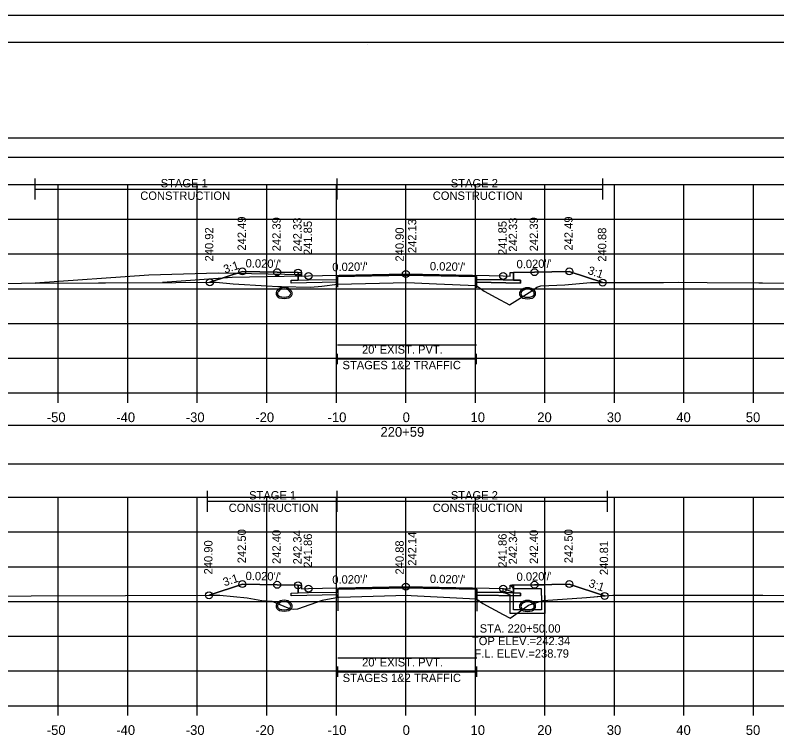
# Model space of a CAD drawing. Extents: x 1369627 to 1374022, y 380035 to 398173.
# Drawn here: x 1372042.3 to 1372151.9, y 384628.4 to 384732.2 of the extents above; entities that cross this region are included whole.
import ezdxf

# ---------------------------------------------------------------- set-up
doc = ezdxf.new("R2010")
doc.units = 0
for name, color, linetype in [('Default', 7, 'Continuous'), ('R_Alt Surface', 7, 'Continuous'), ('R_Axis', 7, 'Continuous'), ('R_Axis Annot', 7, 'Continuous'), ('R_Border', 7, 'Continuous'), ('R_Drive', 7, 'Continuous'), ('R_Exist Surface', 7, 'Continuous'), ('R_Fin Surface', 7, 'Continuous'), ('R_Grid', 7, 'Continuous'), ('R_MOT', 7, 'Continuous'), ('R_No Plot', 7, 'Continuous'), ('R_Water', 7, 'Continuous'), ('R_Water Annot', 7, 'Continuous'), ('R_Xsect Elev', 7, 'Continuous'), ('R_Xsect Slope', 7, 'Continuous'), ('T_Vehicle Path Lt Minor', 7, 'Continuous'), ('T_Vehicle Path Rt', 7, 'Continuous')]:
    doc.layers.add(name, color=color, linetype=linetype)

msp = doc.modelspace()

# ---------------------------------------------------------------- linework, layer by layer
at = {"layer": 'Default'}
for p, q in [((1372088.71, 384682.01), (1372088.71, 384683.51)), ((1372108.71, 384682.01), (1372108.71, 384683.51)), ((1372088.71, 384682.76), (1372108.71, 384682.76)), ((1372088.74, 384637.01), (1372088.74, 384638.51)), ((1372108.74, 384637.01), (1372108.74, 384638.51)), ((1372088.74, 384637.76), (1372108.74, 384637.76))]:
    msp.add_line(p, q, dxfattribs=at)
for points in [[(1371948.53, 384711.8), (1372248.53, 384711.8), (1372248.53, 384714.5), (1371948.53, 384714.5)], [(1371948.53, 384667.66), (1372248.53, 384667.66), (1372248.53, 384673.18), (1371948.53, 384673.18)]]:
    msp.add_lwpolyline(points, close=True, dxfattribs=at)
at = {"layer": 'R_Alt Surface'}
for points in [[(1372083.03, 384695.18), (1372083.03, 384694.09), (1372084.53, 384694.12), (1372088.71, 384694.2), (1372088.71, 384694.62), (1372098.53, 384694.81), (1372108.71, 384694.61), (1372108.71, 384694.19), (1372112.53, 384694.12), (1372114.03, 384694.09), (1372114.03, 384695.18)], [(1372083.03, 384650.2), (1372083.03, 384649.1), (1372084.53, 384649.13), (1372088.74, 384649.22), (1372088.74, 384649.63), (1372098.53, 384649.83), (1372108.74, 384649.62), (1372108.74, 384649.21), (1372112.53, 384649.13), (1372114.03, 384649.1), (1372114.03, 384650.2)]]:
    msp.add_lwpolyline(points, dxfattribs=at)
for points in [[(1372082.03, 384694.07), (1372083.03, 384694.09), (1372084.53, 384694.12), (1372088.71, 384694.2), (1372088.71, 384693.78), (1372082.03, 384693.65)], [(1372115.03, 384694.07), (1372114.03, 384694.09), (1372112.53, 384694.12), (1372108.71, 384694.19), (1372108.71, 384693.78), (1372115.03, 384693.65)], [(1372082.03, 384649.08), (1372083.03, 384649.1), (1372084.53, 384649.13), (1372088.74, 384649.22), (1372088.74, 384648.8), (1372082.03, 384648.67)], [(1372115.03, 384649.08), (1372114.03, 384649.1), (1372112.53, 384649.13), (1372108.74, 384649.21), (1372108.74, 384648.79), (1372115.03, 384648.67)]]:
    msp.add_lwpolyline(points, close=True, dxfattribs=at)
at = {"layer": 'R_Axis'}
for p, q in [((1371948.53, 384677.86), (1372248.53, 384677.86)), ((1372048.53, 384676.46), (1372048.53, 384677.86)), ((1372058.53, 384676.46), (1372058.53, 384677.86)), ((1372068.53, 384676.46), (1372068.53, 384677.86)), ((1372078.53, 384676.46), (1372078.53, 384677.86)), ((1372088.53, 384676.46), (1372088.53, 384677.86)), ((1372098.53, 384676.46), (1372098.53, 384677.86)), ((1372108.53, 384676.46), (1372108.53, 384677.86)), ((1372118.53, 384676.46), (1372118.53, 384677.86)), ((1372128.53, 384676.46), (1372128.53, 384677.86)), ((1372138.53, 384676.46), (1372138.53, 384677.86)), ((1372148.53, 384676.46), (1372148.53, 384677.86)), ((1371948.53, 384632.86), (1372248.53, 384632.86)), ((1372048.53, 384631.46), (1372048.53, 384632.86)), ((1372058.53, 384631.46), (1372058.53, 384632.86)), ((1372068.53, 384631.46), (1372068.53, 384632.86)), ((1372078.53, 384631.46), (1372078.53, 384632.86)), ((1372088.53, 384631.46), (1372088.53, 384632.86)), ((1372098.53, 384631.46), (1372098.53, 384632.86)), ((1372108.53, 384631.46), (1372108.53, 384632.86)), ((1372118.53, 384631.46), (1372118.53, 384632.86)), ((1372128.53, 384631.46), (1372128.53, 384632.86)), ((1372138.53, 384631.46), (1372138.53, 384632.86)), ((1372148.53, 384631.46), (1372148.53, 384632.86))]:
    msp.add_line(p, q, dxfattribs=at)
at = {"layer": 'R_Border'}
for p, q in [((1371940.53, 384728.31), (1372256.71, 384728.31)), ((1372093.05, 384728.05), (1372093.05, 384728.05)), ((1372093.05, 384728.05), (1372093.05, 384728.05))]:
    msp.add_line(p, q, dxfattribs=at)
at = {"layer": 'R_Drive'}
for points in [[(1372071.53, 384695.09), (1372061.53, 384694.83), (1372045.19, 384693.66)], [(1372083.53, 384694.68), (1372083.53, 384694.85), (1372071.53, 384695.09)]]:
    msp.add_lwpolyline(points, dxfattribs=at)
at = {"layer": 'R_Exist Surface'}
for points in [[(1372032.05, 384693.59), (1372065.42, 384693.76), (1372071.22, 384693.78), (1372073.67, 384693.55), (1372078.55, 384693.29), (1372080.1, 384693.18), (1372080.64, 384693.18), (1372084.79, 384693.06), (1372086.46, 384693.21), (1372088.68, 384693.49), (1372092.71, 384693.6), (1372098.71, 384693.77), (1372102.92, 384693.56), (1372108.63, 384693.3), (1372109.4, 384692.78), (1372109.79, 384692.51), (1372111.5, 384691.59), (1372113.43, 384690.55), (1372116.64, 384692.57), (1372117.39, 384693.09), (1372117.94, 384693.27), (1372121.39, 384693.43), (1372125.09, 384693.73), (1372135.59, 384693.77), (1372137.79, 384693.78), (1372141.86, 384693.76), (1372149.32, 384693.72), (1372149.84, 384693.72), (1372168.63, 384693.58)], [(1372032.64, 384648.6), (1372044.63, 384648.66), (1372071.78, 384648.76), (1372075.71, 384648.38), (1372077.8, 384648.01), (1372079.24, 384647.9), (1372081.56, 384646.95), (1372082.31, 384646.74), (1372083, 384646.8), (1372086.55, 384648.06), (1372086.72, 384648.09), (1372088.6, 384648.45), (1372088.67, 384648.48), (1372088.96, 384648.49), (1372098.74, 384648.75), (1372099.31, 384648.72), (1372108.61, 384648.26), (1372108.7, 384648.2), (1372109.6, 384647.58), (1372112.54, 384646.01), (1372113.53, 384645.48), (1372115.66, 384646.96), (1372116.16, 384647.31), (1372116.63, 384647.45), (1372118.27, 384648.01), (1372124.5, 384648.45), (1372128.33, 384648.76), (1372130.94, 384648.77), (1372144.26, 384648.77), (1372147.48, 384648.75), (1372149.88, 384648.76), (1372162.9, 384648.66)]]:
    msp.add_lwpolyline(points, dxfattribs=at)
at = {"layer": 'R_Fin Surface'}
for points in [[(1372070.33, 384693.78), (1372075.02, 384695.34), (1372080.02, 384695.24), (1372083.02, 384695.18), (1372083.52, 384695.18), (1372083.53, 384694.68), (1372084.53, 384694.7), (1372086.53, 384694.74), (1372098.53, 384694.98), (1372110.53, 384694.74), (1372112.53, 384694.7), (1372113.53, 384694.68), (1372113.54, 384695.18), (1372114.04, 384695.18), (1372117.04, 384695.24), (1372122.04, 384695.34), (1372126.86, 384693.74)], [(1372070.21, 384648.75), (1372075.02, 384650.36), (1372080.02, 384650.26), (1372083.02, 384650.2), (1372083.52, 384650.2), (1372083.53, 384649.7), (1372084.53, 384649.72), (1372086.53, 384649.76), (1372098.53, 384650), (1372110.53, 384649.76), (1372112.53, 384649.72), (1372113.53, 384649.7), (1372113.54, 384650.2), (1372114.04, 384650.2), (1372117.04, 384650.26), (1372122.04, 384650.36), (1372127.13, 384648.66)]]:
    msp.add_lwpolyline(points, dxfattribs=at)
at = {"layer": 'R_Grid'}
for p, q in [((1371948.53, 384707.86), (1372248.53, 384707.86)), ((1372048.53, 384677.86), (1372048.53, 384707.86)), ((1372058.53, 384677.86), (1372058.53, 384707.86)), ((1372068.53, 384677.86), (1372068.53, 384707.86)), ((1372078.53, 384677.86), (1372078.53, 384707.86)), ((1372088.53, 384677.86), (1372088.53, 384707.86)), ((1372098.53, 384677.86), (1372098.53, 384707.86)), ((1372108.53, 384677.86), (1372108.53, 384707.86)), ((1372118.53, 384677.86), (1372118.53, 384707.86)), ((1372128.53, 384677.86), (1372128.53, 384707.86)), ((1372138.53, 384677.86), (1372138.53, 384707.86)), ((1372148.53, 384677.86), (1372148.53, 384707.86)), ((1371948.53, 384702.86), (1372248.53, 384702.86)), ((1371948.53, 384697.86), (1372248.53, 384697.86)), ((1371948.53, 384692.86), (1372248.53, 384692.86)), ((1371948.53, 384687.86), (1372248.53, 384687.86)), ((1371948.53, 384682.86), (1372248.53, 384682.86)), ((1371948.53, 384677.86), (1372248.53, 384677.86)), ((1371948.53, 384662.86), (1372248.53, 384662.86)), ((1372048.53, 384632.86), (1372048.53, 384662.86)), ((1372058.53, 384632.86), (1372058.53, 384662.86)), ((1372068.53, 384632.86), (1372068.53, 384662.86)), ((1372078.53, 384632.86), (1372078.53, 384662.86)), ((1372088.53, 384632.86), (1372088.53, 384662.86)), ((1372098.53, 384632.86), (1372098.53, 384662.86)), ((1372108.53, 384632.86), (1372108.53, 384662.86)), ((1372118.53, 384632.86), (1372118.53, 384662.86)), ((1372128.53, 384632.86), (1372128.53, 384662.86)), ((1372138.53, 384632.86), (1372138.53, 384662.86)), ((1372148.53, 384632.86), (1372148.53, 384662.86)), ((1371948.53, 384657.86), (1372248.53, 384657.86)), ((1371948.53, 384652.86), (1372248.53, 384652.86)), ((1371948.53, 384647.86), (1372248.53, 384647.86)), ((1371948.53, 384642.86), (1372248.53, 384642.86)), ((1371948.53, 384637.86), (1372248.53, 384637.86)), ((1371948.53, 384632.86), (1372248.53, 384632.86))]:
    msp.add_line(p, q, dxfattribs=at)
at = {"layer": 'R_MOT'}
for p, q in [((1372045.19, 384705.69), (1372045.19, 384708.69)), ((1372088.67, 384705.69), (1372088.67, 384708.69)), ((1372126.86, 384705.69), (1372126.86, 384708.69)), ((1372045.19, 384707.19), (1372126.86, 384707.19)), ((1372069.99, 384660.78), (1372069.99, 384663.78)), ((1372088.67, 384660.78), (1372088.67, 384663.78)), ((1372127.54, 384660.78), (1372127.54, 384663.78)), ((1372069.99, 384662.28), (1372127.54, 384662.28))]:
    msp.add_line(p, q, dxfattribs=at)
at = {"layer": 'R_No Plot'}
for p, q in [((1371928.13, 384732.2), (1372261.46, 384732.2)), ((1372073.53, 384694.48), (1372063.53, 384693.75)), ((1372083.53, 384694.68), (1372073.53, 384694.48))]:
    msp.add_line(p, q, dxfattribs=at)
for points in [[(1371928.12, 384732.2), (1372261.46, 384732.2), (1372261.46, 384518.86), (1371928.12, 384518.86)], [(1372174.45, 384728.31), (1372194.07, 384728.31), (1372194.07, 384718.43), (1372210.18, 384718.43), (1372233.38, 384718.43), (1372233.38, 384685.76), (1372256.59, 384685.76), (1372256.71, 384522.85), (1371940.53, 384522.85), (1371940.53, 384728.31)]]:
    msp.add_lwpolyline(points, close=True, dxfattribs=at)
for points in [[(1372088.71, 384684.77), (1372108.71, 384684.77)], [(1372088.74, 384639.75), (1372108.74, 384639.75)]]:
    msp.add_lwpolyline(points, dxfattribs=at)
for centre in [(1372075.02, 384695.34), (1372080.02, 384695.24), (1372083.02, 384695.18), (1372084.53, 384694.7), (1372098.53, 384694.98), (1372112.53, 384694.7), (1372117.04, 384695.24), (1372122.04, 384695.34), (1372070.33, 384693.78), (1372126.86, 384693.74), (1372075.02, 384650.36), (1372080.02, 384650.26), (1372083.02, 384650.2), (1372084.53, 384649.72), (1372098.53, 384650), (1372112.53, 384649.72), (1372117.04, 384650.26), (1372122.04, 384650.36), (1372070.21, 384648.75), (1372127.13, 384648.66)]:
    msp.add_circle(centre, 0.5, dxfattribs=at)
at = {"layer": 'R_Water'}
for p, q in [((1372113.71, 384650.03), (1372113.79, 384650.2)), ((1372118.54, 384650.2), (1372113.79, 384650.2)), ((1372118.54, 384648.7), (1372118.54, 384650.2)), ((1372112.54, 384649.72), (1372114.04, 384649.2)), ((1372112.54, 384649.19), (1372113.54, 384648.84)), ((1372113.71, 384650.03), (1372114.04, 384649.7)), ((1372118.04, 384649.7), (1372114.04, 384649.7)), ((1372114.04, 384648.7), (1372114.04, 384649.2)), ((1372118.04, 384648.7), (1372118.04, 384649.7)), ((1372113.54, 384648.7), (1372113.54, 384648.84))]:
    msp.add_line(p, q, dxfattribs=at)
for points in [[(1372112.54, 384649.19), (1372112.54, 384649.72)], [(1372118.54, 384648.7), (1372118.54, 384646.15), (1372116.04, 384646.15), (1372113.54, 384646.15), (1372113.54, 384648.7)], [(1372118.04, 384648.7), (1372118.04, 384646.65), (1372116.04, 384646.65), (1372114.04, 384646.65), (1372114.04, 384648.7)]]:
    msp.add_lwpolyline(points, dxfattribs=at)
for centre, radius, start, end in [((1372081.02, 384691.68), 1.35, 43.6485, 136.3515), ((1372081.02, 384691.68), 1.15, 43.6485, 136.3515), ((1372116.04, 384691.65), 1.35, 43.6485, 136.3515), ((1372080.51, 384692.17), 0.646, 136.3515, 253.9529), ((1372080.51, 384692.17), 0.438, 136.3515, 253.9529), ((1372081.02, 384693.95), 2.29, 253.9529, 286.0471), ((1372081.53, 384692.17), 0.438, 286.0471, 43.6485), ((1372081.53, 384692.17), 0.646, 286.0471, 43.6485), ((1372115.53, 384692.14), 0.646, 136.3515, 253.9529), ((1372115.53, 384692.14), 0.438, 136.3515, 253.9529), ((1372116.04, 384691.65), 1.15, 43.6485, 136.3515), ((1372116.04, 384693.92), 2.29, 253.9529, 286.0471), ((1372116.55, 384692.14), 0.438, 286.0471, 43.6485), ((1372116.55, 384692.14), 0.646, 286.0471, 43.6485), ((1372081.02, 384693.95), 2.5, 253.9529, 286.0471), ((1372116.04, 384693.92), 2.5, 253.9529, 286.0471), ((1372081.02, 384646.7), 1.35, 43.6485, 136.3515), ((1372116.04, 384646.67), 1.35, 43.6485, 136.3515), ((1372116.04, 384646.67), 1.35, 43.6485, 136.3515), ((1372080.51, 384647.19), 0.646, 136.3515, 253.9529), ((1372080.51, 384647.19), 0.438, 136.3515, 253.9529), ((1372081.02, 384646.7), 1.15, 43.6485, 136.3515), ((1372081.53, 384647.19), 0.438, 286.0471, 43.6485), ((1372081.53, 384647.19), 0.646, 286.0471, 43.6485), ((1372115.53, 384647.16), 0.646, 136.3515, 253.9529), ((1372115.53, 384647.16), 0.646, 136.3515, 253.9529), ((1372115.53, 384647.16), 0.438, 136.3515, 253.9529), ((1372115.53, 384647.16), 0.438, 136.3515, 253.9529), ((1372116.04, 384646.67), 1.15, 43.6485, 136.3515), ((1372116.04, 384646.67), 1.15, 43.6485, 136.3515), ((1372116.55, 384647.16), 0.438, 286.0471, 43.6485), ((1372116.55, 384647.16), 0.438, 286.0471, 43.6485), ((1372116.55, 384647.16), 0.646, 286.0471, 43.6485), ((1372116.55, 384647.16), 0.646, 286.0471, 43.6485), ((1372081.02, 384648.97), 2.5, 253.9529, 286.0471), ((1372081.02, 384648.97), 2.29, 253.9529, 286.0471), ((1372116.04, 384648.94), 2.5, 253.9529, 286.0471), ((1372116.04, 384648.94), 2.5, 253.9529, 286.0471), ((1372116.04, 384648.94), 2.29, 253.9529, 286.0471), ((1372116.04, 384648.94), 2.29, 253.9529, 286.0471)]:
    msp.add_arc(centre, radius, start, end, dxfattribs=at)
at = {"layer": 'R_Xsect Elev'}
for p, q in [((1372098.53, 384693.76), (1372098.53, 384703.76)), ((1372098.53, 384648.74), (1372098.53, 384658.74))]:
    msp.add_line(p, q, dxfattribs=at)
at = {"layer": 'T_Vehicle Path Lt Minor'}
for p, q in [((1372070.33, 384693.78), (1372074.11, 384695.04)), ((1372074.11, 384695.04), (1372071.53, 384695.09))]:
    msp.add_line(p, q, dxfattribs=at)
for points in [[(1372071.53, 384695.09), (1372061.53, 384694.83), (1372045.19, 384693.66)], [(1372045.19, 384693.66), (1372065.42, 384693.76), (1372070.33, 384693.78)]]:
    msp.add_lwpolyline(points, dxfattribs=at)
at = {"layer": 'T_Vehicle Path Rt'}
for p, q in [((1372083.03, 384694.09), (1372083.03, 384695.18)), ((1372114.04, 384695.18), (1372114.03, 384694.09)), ((1372088.71, 384694.62), (1372088.71, 384693.09)), ((1372088.71, 384694.62), (1372088.71, 384694.2)), ((1372088.71, 384694.2), (1372088.71, 384693.78)), ((1372108.71, 384694.61), (1372108.71, 384692.99)), ((1372108.71, 384693.78), (1372108.71, 384694.19)), ((1372088.71, 384693.49), (1372088.71, 384693.78)), ((1372088.71, 384693.78), (1372088.71, 384693.49)), ((1372108.71, 384693.78), (1372108.71, 384693.25)), ((1372108.71, 384693.25), (1372108.71, 384693.78)), ((1372083.03, 384649.1), (1372083.03, 384650.2)), ((1372114.04, 384650.2), (1372114.03, 384649.1)), ((1372088.74, 384649.63), (1372088.74, 384646.5)), ((1372088.74, 384649.22), (1372088.74, 384648.8)), ((1372108.74, 384649.62), (1372108.74, 384646.49)), ((1372108.74, 384649.21), (1372108.74, 384649.62)), ((1372108.74, 384648.79), (1372108.74, 384649.21)), ((1372088.74, 384648.48), (1372088.74, 384648.8)), ((1372088.74, 384648.8), (1372088.74, 384648.48)), ((1372108.74, 384648.79), (1372108.74, 384648.17)), ((1372108.74, 384648.17), (1372108.74, 384648.79))]:
    msp.add_line(p, q, dxfattribs=at)
for points in [[(1372083.03, 384695.18), (1372083.02, 384695.18), (1372080.02, 384695.24), (1372075.02, 384695.34), (1372070.33, 384693.78)], [(1372126.86, 384693.74), (1372122.04, 384695.34), (1372117.04, 384695.24), (1372114.04, 384695.18)], [(1372088.71, 384693.78), (1372082.03, 384693.65), (1372082.03, 384694.07), (1372083.03, 384694.09)], [(1372108.71, 384694.19), (1372108.71, 384694.61), (1372098.53, 384694.81), (1372088.71, 384694.62)], [(1372114.03, 384694.09), (1372115.03, 384694.07), (1372115.03, 384693.65), (1372108.71, 384693.78)], [(1372070.33, 384693.78), (1372071.22, 384693.78), (1372073.67, 384693.55), (1372078.55, 384693.29), (1372080.1, 384693.18), (1372080.64, 384693.18), (1372084.79, 384693.06), (1372086.46, 384693.21), (1372088.68, 384693.49), (1372088.71, 384693.49)], [(1372088.71, 384693.49), (1372092.71, 384693.6), (1372098.71, 384693.77), (1372102.92, 384693.56), (1372108.63, 384693.3), (1372108.71, 384693.25)], [(1372108.71, 384693.25), (1372109.4, 384692.78), (1372109.79, 384692.51), (1372111.5, 384691.59), (1372113.43, 384690.55), (1372116.64, 384692.57), (1372117.39, 384693.09), (1372117.94, 384693.27), (1372121.39, 384693.43), (1372125.09, 384693.73), (1372126.86, 384693.74)], [(1372083.03, 384650.2), (1372083.02, 384650.2), (1372080.02, 384650.26), (1372075.02, 384650.36), (1372070.21, 384648.75)], [(1372127.13, 384648.66), (1372122.04, 384650.36), (1372117.04, 384650.26), (1372114.04, 384650.2)], [(1372088.74, 384648.8), (1372082.03, 384648.67), (1372082.03, 384649.08), (1372083.03, 384649.1)], [(1372108.74, 384649.62), (1372098.53, 384649.83), (1372088.74, 384649.63), (1372088.74, 384649.22)], [(1372114.03, 384649.1), (1372115.03, 384649.08), (1372115.03, 384648.67), (1372108.74, 384648.79)], [(1372070.21, 384648.75), (1372071.78, 384648.76), (1372075.71, 384648.38), (1372077.8, 384648.01), (1372079.24, 384647.9), (1372081.56, 384646.95), (1372082.31, 384646.74), (1372083, 384646.8), (1372086.55, 384648.06), (1372086.72, 384648.09), (1372088.6, 384648.45), (1372088.67, 384648.48), (1372088.74, 384648.48)], [(1372088.74, 384648.48), (1372088.96, 384648.49), (1372098.74, 384648.75), (1372099.31, 384648.72), (1372108.61, 384648.26), (1372108.7, 384648.2), (1372108.74, 384648.17)], [(1372108.74, 384648.17), (1372109.6, 384647.58), (1372112.54, 384646.01), (1372113.53, 384645.48), (1372115.66, 384646.96), (1372116.16, 384647.31), (1372116.63, 384647.45), (1372118.27, 384648.01), (1372124.5, 384648.45), (1372127.13, 384648.66)]]:
    msp.add_lwpolyline(points, dxfattribs=at)

# ---------------------------------------------------------------- texts
at = {"layer": 'R_Axis Annot'}
for s, height, p in [("20' EXIST. PVT.", 1.2, (1372092.22, 384683.51)), ('STAGES 1&2 TRAFFIC', 1.2, (1372089.42, 384681.27)), ('-50', 1.4, (1372046.87, 384673.66)), ('-40', 1.4, (1372056.87, 384673.66)), ('-30', 1.4, (1372066.87, 384673.66)), ('-20', 1.4, (1372076.87, 384673.66)), ('-10', 1.4, (1372087.27, 384673.66)), ('0', 1.4, (1372098.07, 384673.66)), ('10', 1.4, (1372107.84, 384673.66)), ('20', 1.4, (1372117.44, 384673.66)), ('30', 1.4, (1372127.44, 384673.66)), ('40', 1.4, (1372137.44, 384673.66)), ('50', 1.4, (1372147.44, 384673.66)), ('220+59', 1.4, (1372094.88, 384671.56)), ("20' EXIST. PVT.", 1.2, (1372092.24, 384638.51)), ('STAGES 1&2 TRAFFIC', 1.2, (1372089.44, 384636.27)), ('-50', 1.4, (1372046.87, 384628.66)), ('-40', 1.4, (1372056.87, 384628.66)), ('-30', 1.4, (1372066.87, 384628.66)), ('-20', 1.4, (1372076.87, 384628.66)), ('-10', 1.4, (1372087.27, 384628.66)), ('0', 1.4, (1372098.07, 384628.66)), ('10', 1.4, (1372107.84, 384628.66)), ('20', 1.4, (1372117.44, 384628.66)), ('30', 1.4, (1372127.44, 384628.66)), ('40', 1.4, (1372137.44, 384628.66)), ('50', 1.4, (1372147.44, 384628.66))]:
    msp.add_text(s, height=height, dxfattribs=at).set_placement(p)
at = {"layer": 'R_MOT'}
for s, p in [('STAGE 1', (1372063.26, 384707.44)), ('STAGE 2', (1372105, 384707.44)), ('CONSTRUCTION', (1372060.32, 384705.64)), ('CONSTRUCTION', (1372102.4, 384705.64)), ('STAGE 1', (1372075.98, 384662.54)), ('STAGE 2', (1372105, 384662.54)), ('CONSTRUCTION', (1372073.04, 384660.74)), ('CONSTRUCTION', (1372102.4, 384660.74))]:
    msp.add_text(s, height=1.2, dxfattribs=at).set_placement(p)
at = {"layer": 'R_Water Annot'}
for s, p in [('STA. 220+50.00', (1372109.15, 384643.38)), ('TOP ELEV.=242.34', (1372108.04, 384641.58)), ('F.L. ELEV.=238.79', (1372108.39, 384639.78))]:
    msp.add_text(s, height=1.2, dxfattribs=at).set_placement(p)
at = {"layer": 'R_Xsect Elev'}
for s, p in [('242.49', (1372075.52, 384698.34)), ('242.39', (1372080.52, 384698.24)), ('242.33', (1372083.52, 384698.18)), ('242.13', (1372100.03, 384697.98)), ('242.33', (1372114.54, 384698.18)), ('242.39', (1372117.54, 384698.24)), ('242.49', (1372122.54, 384698.34)), ('240.92', (1372070.83, 384696.78)), ('241.85', (1372085.03, 384697.7)), ('240.90', (1372098.23, 384696.76)), ('241.85', (1372113.03, 384697.7)), ('240.88', (1372127.36, 384696.74)), ('242.50', (1372075.52, 384653.36)), ('242.40', (1372080.52, 384653.26)), ('242.34', (1372083.52, 384653.2)), ('242.14', (1372100.03, 384653)), ('242.34', (1372114.54, 384653.2)), ('242.40', (1372117.54, 384653.26)), ('242.50', (1372122.54, 384653.36)), ('241.86', (1372085.03, 384652.72)), ('241.86', (1372113.03, 384652.72)), ('240.90', (1372070.71, 384651.75)), ('240.88', (1372098.23, 384651.74)), ('240.81', (1372127.63, 384651.66))]:
    msp.add_text(s, height=1.2, rotation=90, dxfattribs=at).set_placement(p)
at = {"layer": 'R_Xsect Slope'}
for s, rotation, p in [('3:1', 18.4332, (1372072.52, 384695.04)), ("0.020'/'", 358.8542, (1372075.47, 384695.93)), ("0.020'/'", 1.1458, (1372087.96, 384695.37)), ("0.020'/'", 358.8542, (1372101.98, 384695.51)), ("0.020'/'", 1.1458, (1372114.47, 384695.79)), ('3:1', 341.5668, (1372124.61, 384695.01)), ('3:1', 18.4332, (1372072.45, 384650.03)), ("0.020'/'", 358.8542, (1372075.47, 384650.95)), ("0.020'/'", 1.1458, (1372087.96, 384650.39)), ("0.020'/'", 358.8542, (1372101.98, 384650.53)), ("0.020'/'", 1.1458, (1372114.47, 384650.81)), ('3:1', 341.5668, (1372124.74, 384649.99))]:
    msp.add_text(s, height=1.2, rotation=rotation, dxfattribs=at).set_placement(p)

doc.saveas('drawing.dxf')
